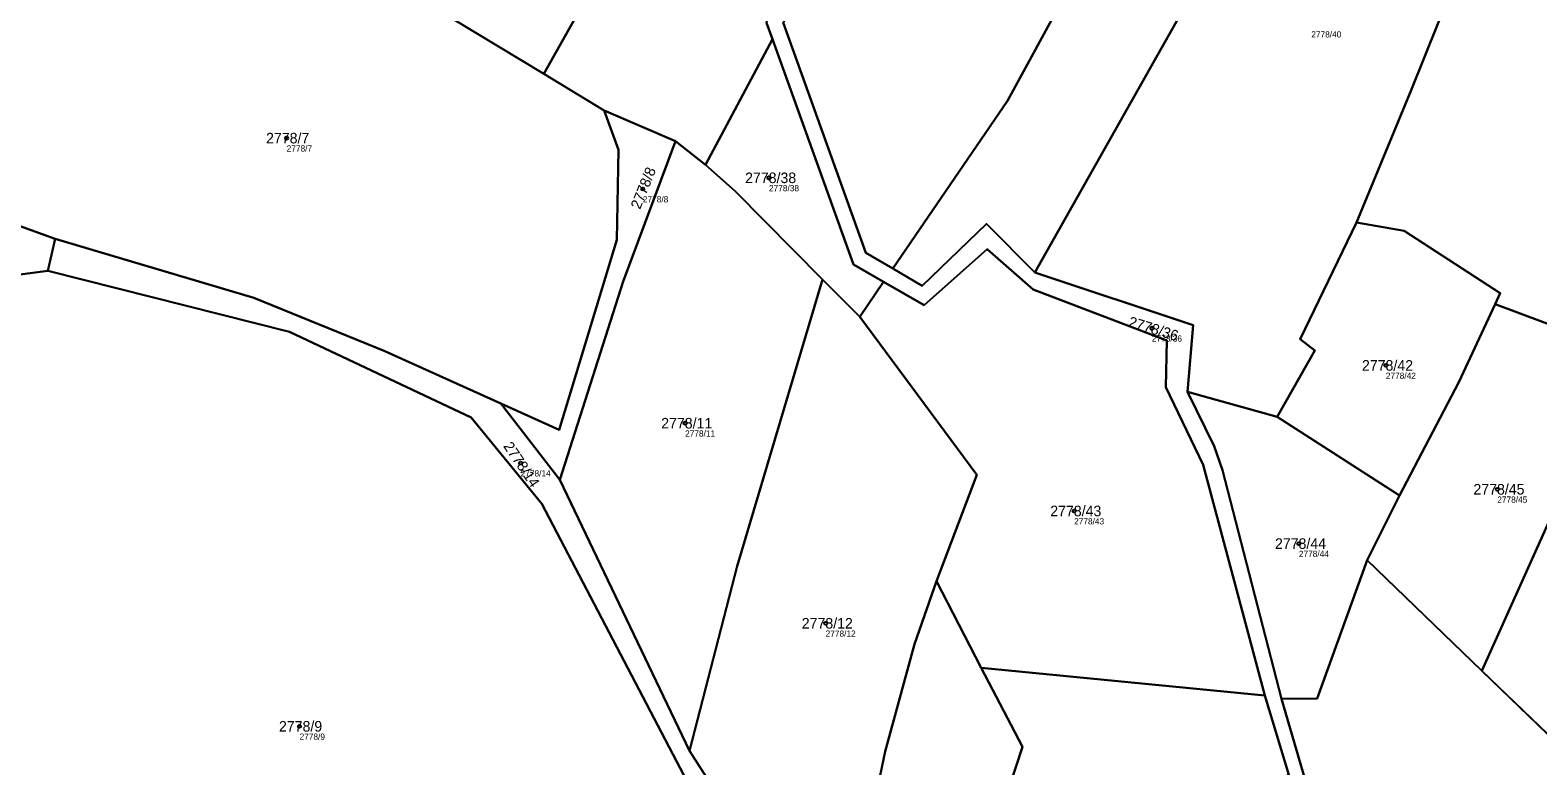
# Model space of a CAD drawing. Extents: x -739214 to -733252, y -1147612 to -1142842.
# Drawn here: x -738174 to -737931.6, y -1143875.8 to -1143757.5 of the extents above; entities that cross this region are included whole.
import ezdxf

# ---------------------------------------------------------------- set-up
doc = ezdxf.new("R2010")
doc.units = 0
for name, color, linetype in [('Definiční body', 7, 'Continuous'), ('Hranice parcel', 7, 'Continuous'), ('Parcelní čísla', 7, 'Continuous'), ('Polygon parcely', 7, 'Continuous')]:
    doc.layers.add(name, color=color, linetype=linetype)

msp = doc.modelspace()

# ---------------------------------------------------------------- linework, layer by layer
at = {"layer": 'Definiční body'}
for centre in [(-738132.77, -1143774.89), (-738075.49, -1143783.06), (-738055.21, -1143781.27), (-737993.63, -1143805.44), (-737956.01, -1143811.42), (-738068.7, -1143820.71), (-738095.15, -1143827.11), (-737938.09, -1143831.33), (-738006.14, -1143834.82), (-737970, -1143840.06), (-738046.1, -1143852.87), (-738130.7, -1143869.43)]:
    msp.add_circle(centre, 0.25, dxfattribs=at)
at = {"layer": 'Hranice parcel'}
for p, q in [((-738091.39, -1143764.58), (-738056.01, -1143701.68)), ((-738065.39, -1143779.2), (-738054.66, -1143759.01)), ((-738081.71, -1143770.44), (-738091.39, -1143764.58)), ((-738070.25, -1143775.39), (-738081.71, -1143770.44)), ((-738065.39, -1143779.2), (-738070.25, -1143775.39)), ((-738171.18, -1143796.23), (-738170.01, -1143791.07)), ((-738180.98, -1143797.5), (-738171.18, -1143796.23)), ((-738040.62, -1143803.61), (-738046.58, -1143797.6)), ((-738040.62, -1143803.61), (-738036.78, -1143797.99)), ((-737938.43, -1143801.56), (-737919.19, -1143808.77)), ((-737940.58, -1143860.49), (-737917.58, -1143809.38)), ((-737987.9, -1143815.69), (-737973.48, -1143819.67)), ((-738098.34, -1143817.54), (-738088.86, -1143829.81)), ((-737973.48, -1143819.67), (-737953.84, -1143832.35)), ((-738088.86, -1143829.81), (-738067.97, -1143873.37)), ((-737959.01, -1143842.75), (-737953.84, -1143832.35)), ((-737959.01, -1143842.75), (-737940.58, -1143860.49)), ((-738021.06, -1143860.02), (-738028.28, -1143846.12)), ((-738021.06, -1143860.02), (-737975.48, -1143864.47)), ((-737940.58, -1143860.49), (-737925.61, -1143874.9)), ((-738067.97, -1143873.37), (-738044.22, -1143910.38))]:
    msp.add_line(p, q, dxfattribs=at)
for points in [[(-738054.66, -1143759.01), (-738055.62, -1143756.36), (-738045.5, -1143728.84), (-738041.45, -1143707.14), (-738030.27, -1143703.09), (-738025.25, -1143695.08), (-738025.52, -1143682.95), (-738037.5, -1143672.93), (-738020.96, -1143635.47), (-738022.12, -1143634.63)], [(-738035.3, -1143795.83), (-738016.87, -1143768.89), (-737979.35, -1143700.06), (-737959.62, -1143660.32)], [(-738012.46, -1143796.5), (-737985.92, -1143749.43), (-737957.54, -1143695.82), (-737953.89, -1143694.68), (-737950.77, -1143690.45)], [(-737960.73, -1143788.45), (-737951.92, -1143767.16), (-737923.79, -1143697.15)], [(-738170.01, -1143791.07), (-738191.3, -1143783.42), (-738196.28, -1143771.45), (-738197.15, -1143763.25), (-738194.36, -1143749.66), (-738168.26, -1143725.3), (-738145.51, -1143735.61), (-738113.3, -1143751.32), (-738091.39, -1143764.58)], [(-738035.3, -1143795.83), (-738039.61, -1143793.3), (-738052.91, -1143756.32)], [(-738054.66, -1143759.01), (-738041.6, -1143795.22), (-738036.78, -1143797.99)], [(-738098.34, -1143817.54), (-738088.94, -1143821.77), (-738079.65, -1143791.22), (-738079.4, -1143776.79), (-738081.71, -1143770.44)], [(-738088.86, -1143829.81), (-738078.66, -1143797.91), (-738070.25, -1143775.39)], [(-738046.58, -1143797.6), (-738060.64, -1143783.4), (-738065.39, -1143779.2)], [(-738012.46, -1143796.5), (-738020.23, -1143788.68), (-738030.55, -1143798.61), (-738035.3, -1143795.83)], [(-737973.48, -1143819.67), (-737967.45, -1143809.05), (-737969.81, -1143807.21), (-737960.73, -1143788.45)], [(-737960.73, -1143788.45), (-737953.07, -1143789.81), (-737937.61, -1143799.79), (-737938.43, -1143801.56)], [(-738170.01, -1143791.07), (-738138.07, -1143800.54), (-738116.99, -1143809.15), (-738098.34, -1143817.54)], [(-738036.78, -1143797.99), (-738030.23, -1143801.75), (-738020.14, -1143792.73), (-738012.73, -1143799.2), (-737991.21, -1143807.41), (-737991.37, -1143814.93), (-737985.41, -1143827.4), (-737975.48, -1143864.47)], [(-738065.26, -1143884.27), (-738091.73, -1143833.66), (-738103.08, -1143819.81), (-738132.34, -1143806.02), (-738171.18, -1143796.23)], [(-737987.9, -1143815.69), (-737986.98, -1143804.95), (-738012.46, -1143796.5)], [(-738067.97, -1143873.37), (-738060.34, -1143843.69), (-738046.58, -1143797.6)], [(-737953.84, -1143832.35), (-737944.26, -1143814.1), (-737938.43, -1143801.56)], [(-738028.28, -1143846.12), (-738021.78, -1143829.01), (-738040.62, -1143803.61)], [(-737972.8, -1143864.99), (-737982.26, -1143828.27), (-737983.63, -1143824.4), (-737987.9, -1143815.69)], [(-737972.8, -1143864.99), (-737967.05, -1143864.94), (-737959.01, -1143842.75)], [(-738044.22, -1143910.38), (-738036.53, -1143873.49), (-738031.79, -1143856.2), (-738028.28, -1143846.12)], [(-738009.08, -1143993.47), (-737997.26, -1143979.13), (-737989.38, -1143956.26), (-738003.04, -1143927.22), (-738022.83, -1143920.54), (-738033.34, -1143907.71), (-738028.6, -1143894.86), (-738018.91, -1143886.27), (-738014.46, -1143872.73), (-738021.06, -1143860.02)], [(-737975.48, -1143864.47), (-737971.61, -1143877.23), (-738001.39, -1143893.44), (-738003.11, -1143895.33), (-738003.85, -1143905.7), (-737984.35, -1143936.12), (-737982.97, -1143955.01), (-737974.74, -1143962.25), (-737962.9, -1143967.6)], [(-737962.92, -1143964.73), (-737972.6, -1143960.6), (-737980.58, -1143953.86), (-737981.23, -1143935.79), (-738001.39, -1143905.17), (-738000.73, -1143895.41), (-737968.96, -1143878.05), (-737972.8, -1143864.99)]]:
    msp.add_lwpolyline(points, dxfattribs=at)
at = {"layer": 'Polygon parcely'}
for points in [[(-738020.96, -1143635.47), (-738022.12, -1143634.63), (-738041.05, -1143673.44), (-738051.83, -1143694.52), (-738056.01, -1143701.68), (-738091.39, -1143764.58), (-738081.71, -1143770.44), (-738070.25, -1143775.39), (-738065.39, -1143779.2), (-738054.66, -1143759.01), (-738055.62, -1143756.36), (-738045.5, -1143728.84), (-738041.45, -1143707.14), (-738030.27, -1143703.09), (-738025.25, -1143695.08), (-738025.52, -1143682.95), (-738037.5, -1143672.93)], [(-738035.3, -1143795.83), (-738016.87, -1143768.89), (-737979.35, -1143700.06), (-737959.62, -1143660.32), (-737980.83, -1143642.09), (-737988.28, -1143635.69), (-738022.36, -1143697.11), (-738052.91, -1143756.32), (-738039.61, -1143793.3)], [(-738203.54, -1143800.41), (-738180.98, -1143797.5), (-738171.18, -1143796.23), (-738170.01, -1143791.07), (-738191.3, -1143783.42), (-738196.28, -1143771.45), (-738197.15, -1143763.25), (-738194.36, -1143749.66), (-738168.26, -1143725.3), (-738145.51, -1143735.61), (-738113.3, -1143751.32), (-738091.39, -1143764.58), (-738056.01, -1143701.68), (-738140.63, -1143649.62), (-738153.9, -1143664.31), (-738179.99, -1143697.15), (-738188.53, -1143704.07), (-738222.91, -1143720.01), (-738245.24, -1143730.74), (-738242.38, -1143733.64), (-738228.18, -1143747.72), (-738217.34, -1143751.57), (-738213.04, -1143755.59), (-738205.97, -1143800.99)], [(-737950.77, -1143690.45), (-737941.85, -1143675.6), (-737959.62, -1143660.32), (-737979.35, -1143700.06), (-738016.87, -1143768.89), (-738035.3, -1143795.83), (-738030.55, -1143798.61), (-738020.23, -1143788.68), (-738012.46, -1143796.5), (-737985.92, -1143749.43), (-737957.54, -1143695.82), (-737953.89, -1143694.68)], [(-737973.48, -1143819.67), (-737967.45, -1143809.05), (-737969.81, -1143807.21), (-737960.73, -1143788.45), (-737951.92, -1143767.16), (-737923.79, -1143697.15), (-737939.22, -1143703.53), (-737948.62, -1143701.34), (-737953.05, -1143698.48), (-737950.98, -1143697.05), (-737950.77, -1143690.45), (-737953.89, -1143694.68), (-737957.54, -1143695.82), (-737985.92, -1143749.43), (-738012.46, -1143796.5), (-737986.98, -1143804.95), (-737987.9, -1143815.69)], [(-737904.97, -1143706.15), (-737918.73, -1143695.05), (-737923.79, -1143697.15), (-737951.92, -1143767.16), (-737960.73, -1143788.45), (-737953.07, -1143789.81), (-737937.61, -1143799.79), (-737938.43, -1143801.56), (-737919.19, -1143808.77), (-737883.49, -1143740), (-737880.19, -1143729.22), (-737891.89, -1143732.49), (-737894.68, -1143731.36), (-737902.35, -1143719.93), (-737903.68, -1143707)], [(-738079.65, -1143791.22), (-738079.4, -1143776.79), (-738081.71, -1143770.44), (-738091.39, -1143764.58), (-738113.3, -1143751.32), (-738145.51, -1143735.61), (-738168.26, -1143725.3), (-738194.36, -1143749.66), (-738197.15, -1143763.25), (-738196.28, -1143771.45), (-738191.3, -1143783.42), (-738170.01, -1143791.07), (-738138.07, -1143800.54), (-738116.99, -1143809.15), (-738098.34, -1143817.54), (-738088.94, -1143821.77)], [(-738040.62, -1143803.61), (-738036.78, -1143797.99), (-738041.6, -1143795.22), (-738054.66, -1143759.01), (-738065.39, -1143779.2), (-738060.64, -1143783.4), (-738046.58, -1143797.6)], [(-738070.25, -1143775.39), (-738081.71, -1143770.44), (-738079.4, -1143776.79), (-738079.65, -1143791.22), (-738088.94, -1143821.77), (-738098.34, -1143817.54), (-738088.86, -1143829.81), (-738078.66, -1143797.91)], [(-738060.64, -1143783.4), (-738065.39, -1143779.2), (-738070.25, -1143775.39), (-738078.66, -1143797.91), (-738088.86, -1143829.81), (-738067.97, -1143873.37), (-738060.34, -1143843.69), (-738046.58, -1143797.6)], [(-737938.43, -1143801.56), (-737937.61, -1143799.79), (-737953.07, -1143789.81), (-737960.73, -1143788.45), (-737969.81, -1143807.21), (-737967.45, -1143809.05), (-737973.48, -1143819.67), (-737953.84, -1143832.35), (-737944.26, -1143814.1)], [(-738027.56, -1143942.04), (-738044.22, -1143910.38), (-738067.97, -1143873.37), (-738088.86, -1143829.81), (-738098.34, -1143817.54), (-738116.99, -1143809.15), (-738138.07, -1143800.54), (-738170.01, -1143791.07), (-738171.18, -1143796.23), (-738132.34, -1143806.02), (-738103.08, -1143819.81), (-738091.73, -1143833.66), (-738065.26, -1143884.27), (-738047.12, -1143911.02), (-738030.32, -1143941.32)], [(-738021.06, -1143860.02), (-737975.48, -1143864.47), (-737985.41, -1143827.4), (-737991.37, -1143814.93), (-737991.21, -1143807.41), (-738012.73, -1143799.2), (-738020.14, -1143792.73), (-738030.23, -1143801.75), (-738036.78, -1143797.99), (-738040.62, -1143803.61), (-738021.78, -1143829.01), (-738028.28, -1143846.12)], [(-738084.33, -1143956.99), (-738083.17, -1143952.17), (-738076.08, -1143922.72), (-738065.26, -1143884.27), (-738091.73, -1143833.66), (-738103.08, -1143819.81), (-738132.34, -1143806.02), (-738171.18, -1143796.23), (-738180.98, -1143797.5), (-738199.77, -1143862.82), (-738207.28, -1143860.51), (-738207.77, -1143875.03), (-738179.98, -1143892.1), (-738180.4, -1143903.13), (-738140.92, -1143929.92)], [(-738044.22, -1143910.38), (-738036.53, -1143873.49), (-738031.79, -1143856.2), (-738028.28, -1143846.12), (-738021.78, -1143829.01), (-738040.62, -1143803.61), (-738046.58, -1143797.6), (-738060.34, -1143843.69), (-738067.97, -1143873.37)], [(-737917.58, -1143809.38), (-737919.19, -1143808.77), (-737938.43, -1143801.56), (-737944.26, -1143814.1), (-737953.84, -1143832.35), (-737959.01, -1143842.75), (-737940.58, -1143860.49)], [(-737899.44, -1143814.25), (-737903.39, -1143813.03), (-737917.58, -1143809.38), (-737940.58, -1143860.49), (-737925.61, -1143874.9)], [(-737967.05, -1143864.94), (-737959.01, -1143842.75), (-737953.84, -1143832.35), (-737973.48, -1143819.67), (-737987.9, -1143815.69), (-737983.63, -1143824.4), (-737982.26, -1143828.27), (-737972.8, -1143864.99)], [(-737928.65, -1143881.88), (-737925.61, -1143874.9), (-737940.58, -1143860.49), (-737959.01, -1143842.75), (-737967.05, -1143864.94), (-737972.8, -1143864.99), (-737968.96, -1143878.05), (-738000.73, -1143895.41), (-738001.39, -1143905.17), (-737981.23, -1143935.79), (-737980.58, -1143953.86), (-737972.6, -1143960.6), (-737962.92, -1143964.73)], [(-738014.52, -1143975.43), (-738012.49, -1143984.43), (-738009.08, -1143993.47), (-737997.26, -1143979.13), (-737989.38, -1143956.26), (-738003.04, -1143927.22), (-738022.83, -1143920.54), (-738033.34, -1143907.71), (-738028.6, -1143894.86), (-738018.91, -1143886.27), (-738014.46, -1143872.73), (-738021.06, -1143860.02), (-738028.28, -1143846.12), (-738031.79, -1143856.2), (-738036.53, -1143873.49), (-738044.22, -1143910.38), (-738027.56, -1143942.04)]]:
    msp.add_lwpolyline(points, close=True, dxfattribs=at)
for points in [[(-738055.62, -1143756.36), (-738054.66, -1143759.01), (-738041.6, -1143795.22), (-738036.78, -1143797.99), (-738030.23, -1143801.75), (-738020.14, -1143792.73), (-738012.73, -1143799.2), (-737991.21, -1143807.41), (-737991.37, -1143814.93), (-737985.41, -1143827.4), (-737975.48, -1143864.47), (-737971.61, -1143877.23)], [(-737968.96, -1143878.05), (-737972.8, -1143864.99), (-737982.26, -1143828.27), (-737983.63, -1143824.4), (-737987.9, -1143815.69), (-737986.98, -1143804.95), (-738012.46, -1143796.5), (-738020.23, -1143788.68), (-738030.55, -1143798.61), (-738035.3, -1143795.83), (-738039.61, -1143793.3), (-738052.91, -1143756.32)], [(-737971.61, -1143877.23), (-737975.48, -1143864.47), (-738021.06, -1143860.02), (-738014.46, -1143872.73), (-738018.91, -1143886.27)]]:
    msp.add_lwpolyline(points, dxfattribs=at)

# ---------------------------------------------------------------- texts
at = {"layer": 'Definiční body'}
for s, p in [('2778/40', (-737968, -1143758.71)), ('2778/7', (-738132.77, -1143777.05)), ('2778/38', (-738055.21, -1143783.43)), ('2778/8', (-738075.49, -1143785.22)), ('2778/36', (-737993.63, -1143807.6)), ('2778/42', (-737956.01, -1143813.58)), ('2778/11', (-738068.7, -1143822.87)), ('2778/14', (-738095.15, -1143829.27)), ('2778/45', (-737938.09, -1143833.49)), ('2778/43', (-738006.14, -1143836.98)), ('2778/44', (-737970, -1143842.22)), ('2778/12', (-738046.1, -1143855.03)), ('2778/9', (-738130.7, -1143871.59))]:
    msp.add_text(s, height=1, dxfattribs=at).set_placement(p)
at = {"layer": 'Parcelní čísla'}
for s, p in [('2778/7', (-738136.08, -1143775.74)), ('2778/38', (-738059.05, -1143782.12)), ('2778/42', (-737959.85, -1143812.27)), ('2778/11', (-738072.54, -1143821.56)), ('2778/45', (-737941.93, -1143832.18)), ('2778/43', (-738009.98, -1143835.67)), ('2778/44', (-737973.84, -1143840.91)), ('2778/12', (-738049.94, -1143853.72)), ('2778/9', (-738134.01, -1143870.28))]:
    msp.add_text(s, height=1.7, dxfattribs=at).set_placement(p)
for s, rotation, p in [('2778/8', 68, (-738075.94, -1143786.44)), ('2778/36', 343, (-737997.55, -1143805.13)), ('2778/14', 304, (-738098, -1143824.4))]:
    msp.add_text(s, height=1.7, rotation=rotation, dxfattribs=at).set_placement(p)

doc.saveas('drawing.dxf')
